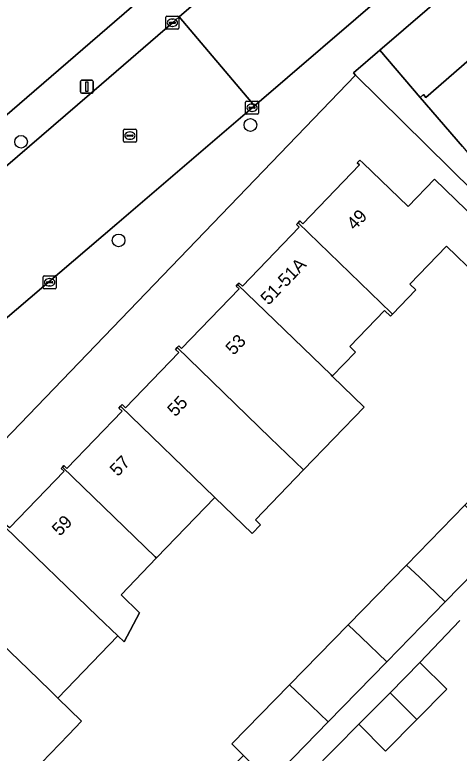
# Model space of a CAD drawing. Extents: x 159217 to 160349, y 381246 to 382172.
# Drawn here: x 159964.4 to 159998.6, y 381824.3 to 381881.2 of the extents above; entities that cross this region are included whole.
import ezdxf

# ---------------------------------------------------------------- set-up
doc = ezdxf.new("R2010")
doc.units = 0
for name, color, linetype in [('IMGEO_Boom', 7, 'Continuous'), ('IMGEO_Erf', 7, 'Continuous'), ('IMGEO_Kolk', 7, 'Continuous'), ('IMGEO_Lichtmast', 7, 'Continuous'), ('IMGEO_Pand', 7, 'Continuous'), ('IMGEO_Pand_nummerreeks', 7, 'Continuous'), ('IMGEO_Rijbaan_lokaal_open', 7, 'Continuous'), ('IMGEO_Rioolput', 7, 'Continuous'), ('IMGEO_Voetpad_open', 7, 'Continuous')]:
    doc.layers.add(name, color=color, linetype=linetype)

msp = doc.modelspace()

# ---------------------------------------------------------------- linework, layer by layer
at = {"layer": 'IMGEO_Boom'}
for centre in [(159982.529, 381872.721), (159964.842, 381871.423), (159972.362, 381863.822)]:
    msp.add_circle(centre, 0.489, dxfattribs=at)
at = {"layer": 'IMGEO_Erf'}
for points in [[(159887.833, 381889.831), (159941.192, 381854.075), (159947.76, 381859.745), (159951.731, 381863.172), (160032.516, 381932.902)], [(160000, 381884.944), (159992.495, 381878.483), (159995.622, 381874.85), (159995.866, 381875.061), (159996.048, 381874.849), (160000, 381878.25), (160000.352, 381878.567), (160000.162, 381878.746), (160000.287, 381878.853), (160000.413, 381878.962), (160000.606, 381878.737), (160004.954, 381882.478)], [(159963.938, 381841.649), (159968.15, 381846.014), (159967.932, 381846.224), (159968.038, 381846.334), (159968.146, 381846.446), (159968.379, 381846.221), (159972.639, 381850.637), (159972.374, 381850.893), (159972.502, 381851.025), (159972.629, 381851.157), (159972.889, 381850.907), (159976.998, 381855.166), (159976.741, 381855.413), (159976.875, 381855.552), (159977.009, 381855.69), (159977.22, 381855.487), (159981.652, 381860.081), (159981.43, 381860.296), (159981.541, 381860.411), (159981.654, 381860.527), (159981.906, 381860.284), (159986.293, 381864.831), (159986.076, 381865.04), (159986.21, 381865.178), (159986.344, 381865.317), (159986.559, 381865.109), (159990.936, 381869.646), (159990.762, 381869.806), (159990.977, 381870.016), (159991.186, 381869.815), (159994.697, 381866.428), (159996.728, 381868.533), (160000, 381865.377)], [(160000, 381861.114), (159997.646, 381863.377), (159994.82, 381860.449), (159995.286, 381860), (159993.489, 381858.137), (159993.336, 381857.979), (159992.873, 381858.425), (159990.182, 381855.636), (159990.632, 381855.202), (159988.844, 381853.349), (159991.31, 381850.97), (159986.632, 381846.12), (159982.907, 381842.258), (159983.306, 381841.873), (159982.659, 381841.203), (159979.784, 381843.983), (159975.29, 381839.325), (159972.546, 381836.492), (159973.98, 381835.106), (159972.783, 381832.858), (159972.297, 381833.325), (159967.67, 381828.521), (159969.5, 381826.728), (159968.507, 381825.697), (159965.037, 381822.096)], [(159998.686, 381834.511), (159995.596, 381831.255), (159997.664, 381829.209), (159995.35, 381826.87), (159992.939, 381824.435), (159990.888, 381826.497), (159989.11, 381824.7), (159987.124, 381822.693)]]:
    msp.add_lwpolyline(points, dxfattribs=at)
msp.add_lwpolyline([(159994.561, 381838.781), (159999.055, 381843.386), (160001.857, 381846.257), (160004.708, 381843.475), (160014.315, 381853.212), (159990.64, 381876.569), (159957.007, 381841.635), (159955.642, 381840.217), (159958.818, 381836.919), (159957.077, 381834.899), (159952.057, 381829.709), (159972.505, 381809.81), (159974.918, 381812.289), (159970.479, 381816.617), (159974.953, 381821.209), (159979.393, 381816.882), (159984.048, 381822.097), (159980.266, 381818.215), (159978.214, 381820.214), (159981.998, 381824.097), (159981.093, 381824.98), (159985.545, 381829.543), (159990.058, 381834.167)], close=True, dxfattribs=at)
at = {"layer": 'IMGEO_Kolk'}
for p, q in [((159976.008, 381880.178), (159976.008, 381881.03)), ((159976.083, 381881.104), (159976.935, 381881.104)), ((159976.496, 381880.884), (159976.521, 381880.884)), ((159977.009, 381881.03), (159977.009, 381880.178)), ((159976.267, 381880.598), (159976.267, 381880.61)), ((159976.705, 381880.561), (159976.307, 381880.561)), ((159976.31, 381880.647), (159976.708, 381880.647)), ((159976.519, 381880.324), (159976.494, 381880.324)), ((159976.751, 381880.61), (159976.751, 381880.598)), ((159976.935, 381880.104), (159976.083, 381880.104)), ((159982.226, 381874.55), (159983.078, 381874.55)), ((159982.151, 381873.624), (159982.151, 381874.476)), ((159982.41, 381874.044), (159982.41, 381874.056)), ((159982.848, 381874.007), (159982.45, 381874.007)), ((159982.453, 381874.093), (159982.851, 381874.093)), ((159982.639, 381874.33), (159982.664, 381874.33)), ((159982.894, 381874.056), (159982.894, 381874.044)), ((159983.152, 381874.476), (159983.152, 381873.624)), ((159983.078, 381873.55), (159982.226, 381873.55)), ((159982.662, 381873.77), (159982.637, 381873.77)), ((159966.542, 381860.167), (159966.542, 381861.019)), ((159966.617, 381861.093), (159967.469, 381861.093)), ((159967.03, 381860.873), (159967.055, 381860.873)), ((159967.543, 381861.019), (159967.543, 381860.167)), ((159966.801, 381860.587), (159966.801, 381860.599)), ((159967.239, 381860.55), (159966.841, 381860.55)), ((159966.844, 381860.636), (159967.242, 381860.636)), ((159967.053, 381860.313), (159967.028, 381860.313)), ((159967.285, 381860.599), (159967.285, 381860.587)), ((159967.469, 381860.093), (159966.617, 381860.093))]:
    msp.add_line(p, q, dxfattribs=at)
for points in [[(159976.008, 381880.178), (159976.008, 381881.03)], [(159976.083, 381881.104), (159976.935, 381881.104)], [(159977.009, 381881.03), (159977.009, 381880.178)], [(159976.935, 381880.104), (159976.083, 381880.104)], [(159982.226, 381874.55), (159983.078, 381874.55)], [(159982.151, 381873.624), (159982.151, 381874.476)], [(159983.152, 381874.476), (159983.152, 381873.624)], [(159983.078, 381873.55), (159982.226, 381873.55)], [(159966.542, 381860.167), (159966.542, 381861.019)], [(159966.617, 381861.093), (159967.469, 381861.093)], [(159967.543, 381861.019), (159967.543, 381860.167)], [(159967.469, 381860.093), (159966.617, 381860.093)]]:
    msp.add_lwpolyline(points, dxfattribs=at)
for centre, radius, start, end in [((159976.085, 381881.028), 0.0765, 91.552, 178.448), ((159976.085, 381881.028), 0.0765, 91.552, 178.448), ((159976.933, 381881.028), 0.0765, 1.552, 88.448), ((159976.933, 381881.028), 0.0765, 1.552, 88.448), ((159976.307, 381880.607), 0.0403, 85.8775, 175.7526), ((159976.304, 381880.597), 0.0366, 178.938, 274.7102), ((159976.708, 381880.604), 0.043, 264.8664, 352.4533), ((159976.712, 381880.609), 0.0386, 1.7309, 96.639), ((159976.085, 381880.18), 0.0765, 181.552, 268.448), ((159976.085, 381880.18), 0.0765, 181.552, 268.448), ((159976.933, 381880.18), 0.0765, 271.552, 358.448), ((159976.933, 381880.18), 0.0765, 271.552, 358.448), ((159982.228, 381874.474), 0.0765, 91.552, 178.448), ((159982.228, 381874.474), 0.0765, 91.552, 178.448), ((159983.076, 381874.474), 0.0765, 1.552, 88.448), ((159983.076, 381874.474), 0.0765, 1.552, 88.448), ((159982.45, 381874.053), 0.0403, 85.8775, 175.7526), ((159982.447, 381874.043), 0.0366, 178.938, 274.7102), ((159982.851, 381874.05), 0.043, 264.8664, 352.4533), ((159982.855, 381874.055), 0.0386, 1.7309, 96.639), ((159982.228, 381873.626), 0.0765, 181.552, 268.448), ((159982.228, 381873.626), 0.0765, 181.552, 268.448), ((159983.076, 381873.626), 0.0765, 271.552, 358.448), ((159983.076, 381873.626), 0.0765, 271.552, 358.448), ((159966.619, 381861.017), 0.0765, 91.552, 178.448), ((159966.619, 381861.017), 0.0765, 91.552, 178.448), ((159967.467, 381861.017), 0.0765, 1.552, 88.448), ((159967.467, 381861.017), 0.0765, 1.552, 88.448), ((159966.841, 381860.596), 0.0403, 85.8775, 175.7526), ((159966.838, 381860.586), 0.0366, 178.938, 274.7102), ((159967.242, 381860.593), 0.043, 264.8664, 352.4533), ((159967.246, 381860.598), 0.0386, 1.7309, 96.639), ((159966.619, 381860.169), 0.0765, 181.552, 268.448), ((159966.619, 381860.169), 0.0765, 181.552, 268.448), ((159967.467, 381860.169), 0.0765, 271.552, 358.448), ((159967.467, 381860.169), 0.0765, 271.552, 358.448)]:
    msp.add_arc(centre, radius, start, end, dxfattribs=at)
for centre, major_axis, ratio, start_param, end_param in [((159976.495, 381880.604), (-0.387, 0.002), 0.722429, 4.712389, 7.853982), ((159976.52, 381880.604), (-0.39, 0.002), 0.717154, 1.570796, 4.712389), ((159982.638, 381874.05), (-0.387, 0.002), 0.722429, 4.712389, 7.853982), ((159982.663, 381874.05), (-0.39, 0.002), 0.717154, 1.570796, 4.712389), ((159967.029, 381860.593), (-0.387, 0.002), 0.722429, 4.712389, 7.853982), ((159967.054, 381860.593), (-0.39, 0.002), 0.717154, 1.570796, 4.712389)]:
    msp.add_ellipse(centre, major_axis=major_axis, ratio=ratio, start_param=start_param, end_param=end_param, dxfattribs=at)
at = {"layer": 'IMGEO_Lichtmast'}
for p, q in [((159969.421, 381875.269), (159969.421, 381876.069)), ((159969.421, 381876.069), (159969.421, 381875.269)), ((159969.521, 381876.169), (159970.311, 381876.169)), ((159970.311, 381876.169), (159969.521, 381876.169)), ((159970.411, 381876.069), (159970.411, 381875.269)), ((159970.411, 381875.269), (159970.411, 381876.069)), ((159970.311, 381875.169), (159969.521, 381875.169)), ((159969.521, 381875.169), (159970.311, 381875.169))]:
    msp.add_line(p, q, dxfattribs=at)
msp.add_lwpolyline([(159969.841, 381876.044), (159969.991, 381876.044), (159969.991, 381875.294), (159969.841, 381875.294), (159969.841, 381876.044)], dxfattribs=at)
for centre, start, end in [((159969.521, 381876.069), 90, 180), ((159969.521, 381876.069), 90, 180), ((159970.311, 381876.069), 0, 90), ((159970.311, 381876.069), 360, 90), ((159969.521, 381875.269), 180, 270), ((159969.521, 381875.269), 180, 270), ((159970.311, 381875.269), 270, 0), ((159970.311, 381875.269), 270, 0)]:
    msp.add_arc(centre, 0.1, start, end, dxfattribs=at)
at = {"layer": 'IMGEO_Pand'}
for points in [[(160000.287, 381878.853), (160000.162, 381878.746), (160000.352, 381878.567), (160000, 381878.25), (159996.048, 381874.849), (159995.866, 381875.061), (159995.622, 381874.85), (159998.884, 381871.061), (160000, 381869.752), (160001.057, 381868.513), (160003.554, 381866.049), (160008.172, 381869.927), (160005.743, 381872.547)], [(159986.21, 381865.178), (159993.381, 381858.244), (159993.489, 381858.137), (159995.286, 381860), (159994.82, 381860.449), (159997.646, 381863.377), (160000, 381861.114), (160001.156, 381860.003), (160003.3, 381862.225), (160000.327, 381865.062), (160000, 381865.377), (159996.728, 381868.533), (159994.697, 381866.428), (159991.186, 381869.815), (159990.977, 381870.016), (159990.762, 381869.806), (159990.936, 381869.646), (159986.559, 381865.109), (159986.344, 381865.317)], [(159986.21, 381865.178), (159986.076, 381865.04), (159986.293, 381864.831), (159981.906, 381860.284), (159981.654, 381860.527), (159981.541, 381860.411), (159988.743, 381853.447), (159988.844, 381853.349), (159990.632, 381855.202), (159990.182, 381855.636), (159992.873, 381858.425), (159993.336, 381857.979), (159993.489, 381858.137), (159993.381, 381858.244)], [(159981.541, 381860.411), (159981.43, 381860.296), (159981.652, 381860.081), (159977.22, 381855.487), (159977.009, 381855.69), (159976.875, 381855.552), (159984.06, 381848.604), (159986.632, 381846.12), (159991.31, 381850.97), (159988.844, 381853.349), (159988.743, 381853.447)], [(159986.632, 381846.12), (159984.06, 381848.604), (159976.875, 381855.552), (159976.741, 381855.413), (159976.998, 381855.166), (159972.889, 381850.907), (159972.629, 381851.157), (159972.502, 381851.025), (159979.784, 381843.983), (159982.659, 381841.203), (159983.306, 381841.873), (159982.907, 381842.258)], [(159968.038, 381846.334), (159975.185, 381839.425), (159975.29, 381839.325), (159979.784, 381843.983), (159972.502, 381851.025), (159972.374, 381850.893), (159972.639, 381850.637), (159968.379, 381846.221), (159968.146, 381846.446)], [(159968.038, 381846.334), (159967.932, 381846.224), (159968.15, 381846.014), (159963.938, 381841.649), (159963.741, 381841.839), (159963.616, 381841.71), (159970.736, 381834.824), (159972.297, 381833.325), (159972.783, 381832.858), (159973.98, 381835.106), (159972.546, 381836.492), (159975.29, 381839.325), (159975.185, 381839.425)], [(159994.561, 381838.781), (159995.539, 381837.867), (159997.552, 381835.934), (160002.027, 381840.519), (160000, 381842.465), (159999.976, 381842.488), (159999.055, 381843.386)], [(159963.616, 381841.71), (159963.49, 381841.579), (159963.692, 381841.385), (159959.477, 381837.016), (159959.264, 381837.221), (159958.968, 381836.914), (159960.556, 381835.383), (159965.393, 381830.741), (159967.1, 381829.09), (159967.67, 381828.521), (159972.297, 381833.325), (159970.736, 381834.824)], [(159990.058, 381834.167), (159991.063, 381833.206), (159993.038, 381831.309), (159997.552, 381835.934), (159995.539, 381837.867), (159994.561, 381838.781)], [(159967.1, 381829.09), (159965.393, 381830.741), (159960.556, 381835.383), (159956.07, 381830.733), (159956.828, 381830.002), (159956.04, 381829.185), (159957.486, 381827.79), (159958.278, 381828.612), (159961.679, 381825.334), (159963.185, 381823.882), (159965.037, 381822.096), (159968.507, 381825.697), (159969.5, 381826.728), (159967.67, 381828.521)], [(159990.058, 381834.167), (159985.545, 381829.543), (159986.589, 381828.547), (159988.527, 381826.686), (159993.038, 381831.309), (159991.063, 381833.206)], [(159993.296, 381828.93), (159995.35, 381826.87), (159997.664, 381829.209), (159995.596, 381831.255)], [(159988.527, 381826.686), (159986.589, 381828.547), (159985.545, 381829.543), (159981.093, 381824.98), (159981.998, 381824.097), (159984.048, 381822.097)], [(159995.35, 381826.87), (159993.296, 381828.93), (159990.888, 381826.497), (159992.939, 381824.435)]]:
    msp.add_lwpolyline(points, close=True, dxfattribs=at)
at = {"layer": 'IMGEO_Rijbaan_lokaal_open'}
for points in [[(159993.21, 381883.114), (159987.216, 381889.848), (159977.026, 381881.069), (159982.838, 381874.211)], [(159982.838, 381874.211), (159977.026, 381881.069), (159976.51, 381880.603), (159971.031, 381875.869), (159954.349, 381861.525), (159950.517, 381858.23), (159949.004, 381856.893), (159947.613, 381855.663), (159946.153, 381854.406), (159952.156, 381847.982), (159972.211, 381865.09)]]:
    msp.add_lwpolyline(points, close=True, dxfattribs=at)
at = {"layer": 'IMGEO_Rioolput'}
for p, q in [((159972.729, 381871.478), (159972.729, 381872.33)), ((159972.804, 381872.404), (159973.656, 381872.404)), ((159973.73, 381872.33), (159973.73, 381871.478)), ((159972.988, 381871.898), (159972.988, 381871.91)), ((159973.426, 381871.861), (159973.028, 381871.861)), ((159973.031, 381871.947), (159973.429, 381871.947)), ((159973.217, 381872.184), (159973.242, 381872.184)), ((159973.472, 381871.91), (159973.472, 381871.898)), ((159973.656, 381871.404), (159972.804, 381871.404)), ((159973.24, 381871.624), (159973.215, 381871.624))]:
    msp.add_line(p, q, dxfattribs=at)
for points in [[(159972.729, 381871.478), (159972.729, 381872.33)], [(159972.804, 381872.404), (159973.656, 381872.404)], [(159973.73, 381872.33), (159973.73, 381871.478)], [(159973.656, 381871.404), (159972.804, 381871.404)]]:
    msp.add_lwpolyline(points, dxfattribs=at)
for centre, radius, start, end in [((159972.806, 381872.328), 0.0765, 91.552, 178.448), ((159972.806, 381872.328), 0.0765, 91.552, 178.448), ((159973.654, 381872.328), 0.0765, 1.552, 88.448), ((159973.654, 381872.328), 0.0765, 1.552, 88.448), ((159973.028, 381871.907), 0.0403, 85.8775, 175.7526), ((159973.025, 381871.897), 0.0366, 178.938, 274.7102), ((159973.429, 381871.904), 0.043, 264.8664, 352.4533), ((159973.433, 381871.909), 0.0386, 1.7309, 96.639), ((159972.806, 381871.48), 0.0765, 181.552, 268.448), ((159972.806, 381871.48), 0.0765, 181.552, 268.448), ((159973.654, 381871.48), 0.0765, 271.552, 358.448), ((159973.654, 381871.48), 0.0765, 271.552, 358.448)]:
    msp.add_arc(centre, radius, start, end, dxfattribs=at)
for centre, major_axis, ratio, start_param, end_param in [((159973.216, 381871.904), (-0.387, 0.002), 0.722429, 4.712389, 7.853982), ((159973.241, 381871.904), (-0.39, 0.002), 0.717154, 1.570796, 4.712389)]:
    msp.add_ellipse(centre, major_axis=major_axis, ratio=ratio, start_param=start_param, end_param=end_param, dxfattribs=at)
at = {"layer": 'IMGEO_Voetpad_open'}
for points in [[(160076.575, 381973.183), (160073.471, 381969.337), (160070.179, 381965.651), (160069.798, 381966.001), (160066.708, 381962.801), (160050.259, 381948.217), (160047.054, 381945.45), (160035.937, 381935.855), (160032.516, 381932.902), (159951.731, 381863.172), (159947.76, 381859.745), (159941.192, 381854.075), (159940.376, 381853.371), (159939.046, 381852.174)], [(160065.438, 381945.337), (160012.675, 381899.899), (160000, 381888.954), (159998.229, 381887.404), (159993.21, 381883.114), (159982.838, 381874.211), (159972.211, 381865.09), (159952.156, 381847.982), (159950.972, 381846.948)], [(159948.828, 381842.865), (159948.378, 381831.596), (159952.057, 381829.709), (159957.077, 381834.899), (159958.818, 381836.919), (159955.642, 381840.217), (159957.007, 381841.635), (159990.64, 381876.569), (159990.482, 381876.75), (159992.495, 381878.483), (160000, 381884.944), (160033.475, 381913.761), (160034.634, 381914.758), (160067.439, 381942.998)], [(159945.204, 381853.564), (159946.153, 381854.406), (159947.613, 381855.663), (159949.004, 381856.893), (159950.517, 381858.23), (159954.349, 381861.525), (159971.031, 381875.869), (159976.51, 381880.603), (159977.026, 381881.069), (159987.216, 381889.848), (159992.095, 381893.974)], [(159998.884, 381871.061), (159995.622, 381874.85), (159992.495, 381878.483), (159990.482, 381876.75), (159990.64, 381876.569), (160014.315, 381853.212)], [(160002.027, 381840.519), (159997.552, 381835.934), (159993.038, 381831.309), (159988.527, 381826.686), (159984.048, 381822.097), (159979.393, 381816.882), (159974.918, 381812.289), (159972.505, 381809.81), (159973.639, 381808.707), (159976.034, 381811.168), (159980.315, 381815.562), (159981.958, 381817.473), (159984.882, 381820.428), (159987.124, 381822.693), (159989.11, 381824.7), (159990.888, 381826.497), (159993.296, 381828.93), (159995.596, 381831.255), (159998.686, 381834.511)]]:
    msp.add_lwpolyline(points, dxfattribs=at)

# ---------------------------------------------------------------- texts
at = {"layer": 'IMGEO_Pand_nummerreeks'}
for s, rotation, p in [('49', 46.0267, (159990.57, 381864.542)), ('51-51A', 46.0257, (159983.923, 381858.774)), ('53', 46.0282, (159981.223, 381854.912)), ('55', 46.0269, (159976.731, 381850.164)), ('57', 46.0301, (159972.296, 381845.557)), ('59', 46.02, (159967.831, 381840.959))]:
    msp.add_text(s, height=1, rotation=rotation, dxfattribs=at).set_placement(p)

doc.saveas('drawing.dxf')
